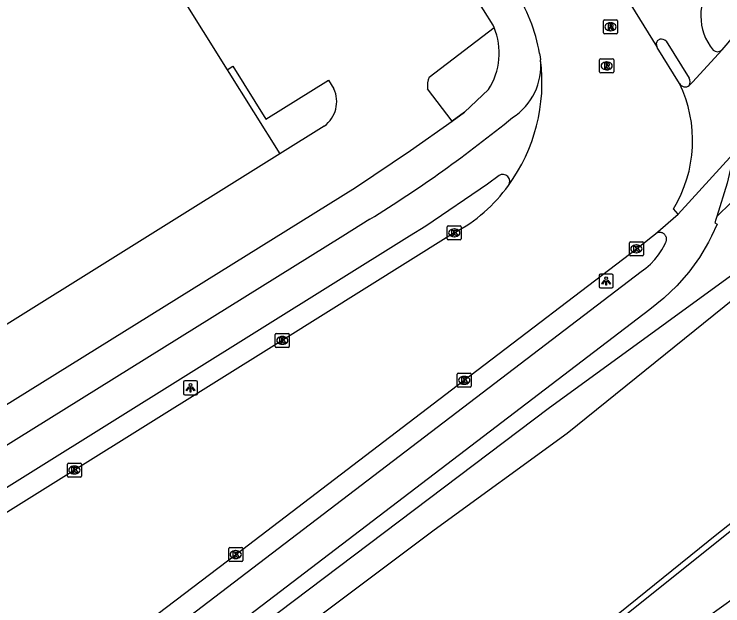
# Model space of a CAD drawing. Extents: x 158838 to 160074, y 386376 to 387776.
# Drawn here: x 159175.2 to 159225.7, y 386723.6 to 386765.8 of the extents above; entities that cross this region are included whole.
import ezdxf

# ---------------------------------------------------------------- set-up
doc = ezdxf.new("R2010")
doc.units = 0
for name, color, linetype in [('IMGEO_Berm_groen', 7, 'Continuous'), ('IMGEO_Fietspad_gesloten', 7, 'Continuous'), ('IMGEO_Groenvoorziening', 7, 'Continuous'), ('IMGEO_Hek', 7, 'Continuous'), ('IMGEO_Kolk', 7, 'Continuous'), ('IMGEO_Lichtpunt', 7, 'Continuous'), ('IMGEO_Loofbos', 7, 'Continuous'), ('IMGEO_OVBaan_gesloten', 7, 'Continuous'), ('IMGEO_Pand', 7, 'Continuous'), ('IMGEO_Parkeervlak_open', 7, 'Continuous'), ('IMGEO_Rijbaan_lokaal_gesloten', 7, 'Continuous'), ('IMGEO_Rioolput', 7, 'Continuous'), ('IMGEO_Voetpad_open', 7, 'Continuous'), ('IMGEO_Waterloop', 7, 'Continuous')]:
    doc.layers.add(name, color=color, linetype=linetype)

msp = doc.modelspace()

# ---------------------------------------------------------------- linework, layer by layer
at = {"layer": 'IMGEO_Berm_groen'}
msp.add_lwpolyline([(159230.172, 386750), (159213.245, 386737.678), (159182.319, 386714.302), (159181.329, 386712.759), (159180.48, 386711.133), (159179.78, 386709.438), (159179.235, 386707.688), (159178.848, 386705.896), (159178.682, 386704.709), (159178.738, 386703.781), (159178.877, 386702.862), (159179.097, 386701.959), (159179.397, 386701.08), (159179.774, 386700.23), (159180.226, 386699.418), (159180.749, 386698.65), (159180.77, 386698.621)], dxfattribs=at)
at = {"layer": 'IMGEO_Fietspad_gesloten'}
for points in [[(159221.036, 386763.975), (159221.204, 386764.059)], [(159221.662, 386763.914), (159223.293, 386761.286)], [(159226.661, 386756.15), (159226.463, 386755.731), (159226.014, 386753.775), (159225.266, 386751.409)], [(159209.738, 386754.334), (159208.914, 386753.711), (159204.519, 386750.728), (159203.354, 386750), (159171.25, 386729.946)], [(159200.537, 386751.206), (159198.599, 386750), (159170.64, 386732.597)], [(159225.266, 386751.409), (159225.191, 386751.187), (159225.119, 386750.964), (159225.279, 386750.851), (159224.891, 386750), (159224.678, 386749.587), (159224.02, 386748.482), (159223.266, 386747.441), (159222.423, 386746.471), (159221.496, 386745.581), (159220.493, 386744.777), (159186.215, 386718.591), (159181.56, 386714.799), (159180.477, 386713.742), (159179.492, 386712.593), (159178.614, 386711.361), (159177.849, 386710.055), (159177.204, 386708.686), (159176.902, 386707.908)], [(159182.651, 386719.061), (159219.866, 386747.472), (159220.216, 386747.727), (159220.542, 386748.013), (159220.841, 386748.327), (159221.11, 386748.666), (159221.349, 386749.027), (159221.554, 386749.409), (159221.608, 386749.526), (159221.63, 386749.564), (159221.648, 386749.604), (159221.662, 386749.645), (159221.673, 386749.687), (159221.68, 386749.73), (159221.683, 386749.774), (159221.682, 386749.818), (159221.677, 386749.861), (159221.668, 386749.904), (159221.656, 386749.946), (159221.64, 386749.986), (159221.633, 386750), (159221.612, 386750.038), (159221.588, 386750.074), (159221.56, 386750.108), (159221.53, 386750.14), (159221.497, 386750.168), (159221.461, 386750.194), (159221.424, 386750.216), (159221.384, 386750.234), (159221.344, 386750.25), (159221.301, 386750.261), (159221.259, 386750.269), (159221.215, 386750.272), (159221.171, 386750.272), (159221.128, 386750.268), (159221.085, 386750.26), (159221.043, 386750.248), (159221.002, 386750.233), (159220.963, 386750.214), (159220.926, 386750.191), (159220.905, 386750.177)]]:
    msp.add_lwpolyline(points, dxfattribs=at)
for centre, radius, start, end in [((159227.983, 386765.729), 3.859, 141.5421, 219.2626), ((159221.402, 386763.707), 0.454, 143.7319, 205.4108), ((159221.299, 386763.562), 0.506, 44.0923, 100.7728), ((159225.309, 386763.634), 0.468, 227.8393, 314.3057), ((159208.329, 386762.161), 4.389, 302.833, 5.5075), ((159222.762, 386761.011), 0.598, 333.8475, 27.428), ((159149.589, 386833.273), 96.596, 301.83235, 309.2526), ((159210.004, 386753.914), 0.497, 324.4659, 122.2942)]:
    msp.add_arc(centre, radius, start, end, dxfattribs=at)
at = {"layer": 'IMGEO_Groenvoorziening'}
msp.add_lwpolyline([(159244.862, 386743.86), (159214.307, 386719.386), (159205.17, 386712.988), (159188.247, 386700.734), (159184.96, 386698.354), (159184.06, 386698.053), (159183.116, 386697.951), (159183.018, 386697.952), (159182.623, 386697.978), (159182.233, 386698.039), (159181.849, 386698.135), (159181.475, 386698.264), (159181.115, 386698.427), (159180.77, 386698.621)], dxfattribs=at)
at = {"layer": 'IMGEO_Hek'}
for points in [[(159209.388, 386764.893), (159209.317, 386765.056), (159207.941, 386767.261)], [(159161.174, 386731.823), (159165.201, 386732.619), (159166.204, 386733.027), (159167.428, 386733.524), (159199.508, 386753.477), (159203.43, 386756.109), (159206.389, 386758.219), (159207.278, 386758.852), (159208.985, 386760.463)]]:
    msp.add_lwpolyline(points, dxfattribs=at)
msp.add_arc((159204.952, 386763.063), 4.799, 327.1915, 22.4127, dxfattribs=at)
at = {"layer": 'IMGEO_Kolk'}
for p, q in [((159206.047, 386749.816), (159206.047, 386750.668)), ((159206.122, 386750.742), (159206.974, 386750.742)), ((159207.048, 386750.668), (159207.048, 386749.816)), ((159206.535, 386750.522), (159206.56, 386750.522)), ((159206.974, 386749.742), (159206.122, 386749.742)), ((159206.558, 386749.962), (159206.533, 386749.962)), ((159219.031, 386748.675), (159219.031, 386749.527)), ((159219.106, 386749.601), (159219.958, 386749.601)), ((159219.519, 386749.381), (159219.544, 386749.381)), ((159220.032, 386749.527), (159220.032, 386748.675)), ((159219.542, 386748.821), (159219.517, 386748.821)), ((159219.958, 386748.601), (159219.106, 386748.601)), ((159193.86, 386743.065), (159194.712, 386743.065)), ((159193.785, 386742.139), (159193.785, 386742.991)), ((159194.273, 386742.845), (159194.298, 386742.845)), ((159194.786, 386742.991), (159194.786, 386742.139)), ((159194.712, 386742.065), (159193.86, 386742.065)), ((159194.296, 386742.285), (159194.271, 386742.285)), ((159206.757, 386739.293), (159206.757, 386740.145)), ((159206.832, 386740.219), (159207.684, 386740.219)), ((159207.758, 386740.145), (159207.758, 386739.293)), ((159207.245, 386739.999), (159207.27, 386739.999)), ((159207.684, 386739.219), (159206.832, 386739.219)), ((159207.268, 386739.439), (159207.243, 386739.439)), ((159178.963, 386732.889), (159178.963, 386733.741)), ((159179.038, 386733.815), (159179.89, 386733.815)), ((159179.451, 386733.595), (159179.476, 386733.595)), ((159179.964, 386733.741), (159179.964, 386732.889)), ((159179.474, 386733.035), (159179.449, 386733.035)), ((159179.89, 386732.815), (159179.038, 386732.815)), ((159190.464, 386726.858), (159190.464, 386727.71)), ((159190.539, 386727.784), (159191.391, 386727.784)), ((159190.952, 386727.564), (159190.977, 386727.564)), ((159191.465, 386727.71), (159191.465, 386726.858)), ((159190.975, 386727.004), (159190.95, 386727.004)), ((159191.391, 386726.784), (159190.539, 386726.784))]:
    msp.add_line(p, q, dxfattribs=at)
for points in [[(159206.047, 386749.816), (159206.047, 386750.668)], [(159206.122, 386750.742), (159206.974, 386750.742)], [(159207.048, 386750.668), (159207.048, 386749.816)], [(159206.368, 386750.442), (159206.491, 386750.442), (159206.491, 386750.291), (159206.621, 386750.442), (159206.785, 386750.442), (159206.639, 386750.291), (159206.792, 386750.042), (159206.64, 386750.042), (159206.555, 386750.206), (159206.491, 386750.139), (159206.491, 386750.042), (159206.368, 386750.042), (159206.368, 386750.442)], [(159206.974, 386749.742), (159206.122, 386749.742)], [(159219.031, 386748.675), (159219.031, 386749.527)], [(159219.106, 386749.601), (159219.958, 386749.601)], [(159219.352, 386749.301), (159219.475, 386749.301), (159219.475, 386749.15), (159219.605, 386749.301), (159219.769, 386749.301), (159219.623, 386749.15), (159219.776, 386748.901), (159219.624, 386748.901), (159219.539, 386749.065), (159219.475, 386748.998), (159219.475, 386748.901), (159219.352, 386748.901), (159219.352, 386749.301)], [(159220.032, 386749.527), (159220.032, 386748.675)], [(159219.958, 386748.601), (159219.106, 386748.601)], [(159193.86, 386743.065), (159194.712, 386743.065)], [(159193.785, 386742.139), (159193.785, 386742.991)], [(159194.106, 386742.765), (159194.229, 386742.765), (159194.229, 386742.614), (159194.359, 386742.765), (159194.523, 386742.765), (159194.377, 386742.614), (159194.53, 386742.365), (159194.378, 386742.365), (159194.293, 386742.529), (159194.229, 386742.462), (159194.229, 386742.365), (159194.106, 386742.365), (159194.106, 386742.765)], [(159194.786, 386742.991), (159194.786, 386742.139)], [(159194.712, 386742.065), (159193.86, 386742.065)], [(159206.757, 386739.293), (159206.757, 386740.145)], [(159206.832, 386740.219), (159207.684, 386740.219)], [(159207.758, 386740.145), (159207.758, 386739.293)], [(159207.078, 386739.919), (159207.201, 386739.919), (159207.201, 386739.768), (159207.331, 386739.919), (159207.495, 386739.919), (159207.349, 386739.768), (159207.502, 386739.519), (159207.35, 386739.519), (159207.265, 386739.683), (159207.201, 386739.616), (159207.201, 386739.519), (159207.078, 386739.519), (159207.078, 386739.919)], [(159207.684, 386739.219), (159206.832, 386739.219)], [(159178.963, 386732.889), (159178.963, 386733.741)], [(159179.038, 386733.815), (159179.89, 386733.815)], [(159179.284, 386733.515), (159179.407, 386733.515), (159179.407, 386733.364), (159179.537, 386733.515), (159179.701, 386733.515), (159179.555, 386733.364), (159179.708, 386733.115), (159179.556, 386733.115), (159179.471, 386733.279), (159179.407, 386733.212), (159179.407, 386733.115), (159179.284, 386733.115), (159179.284, 386733.515)], [(159179.964, 386733.741), (159179.964, 386732.889)], [(159179.89, 386732.815), (159179.038, 386732.815)], [(159190.464, 386726.858), (159190.464, 386727.71)], [(159190.539, 386727.784), (159191.391, 386727.784)], [(159190.785, 386727.484), (159190.908, 386727.484), (159190.908, 386727.333), (159191.038, 386727.484), (159191.202, 386727.484), (159191.056, 386727.333), (159191.209, 386727.084), (159191.057, 386727.084), (159190.972, 386727.248), (159190.908, 386727.181), (159190.908, 386727.084), (159190.785, 386727.084), (159190.785, 386727.484)], [(159191.465, 386727.71), (159191.465, 386726.858)], [(159191.391, 386726.784), (159190.539, 386726.784)]]:
    msp.add_lwpolyline(points, dxfattribs=at)
for centre, start, end in [((159206.124, 386750.666), 91.552, 178.448), ((159206.124, 386750.666), 91.552, 178.448), ((159206.972, 386750.666), 1.552, 88.448), ((159206.972, 386750.666), 1.552, 88.448), ((159206.124, 386749.818), 181.552, 268.448), ((159206.124, 386749.818), 181.552, 268.448), ((159206.972, 386749.818), 271.552, 358.448), ((159206.972, 386749.818), 271.552, 358.448), ((159219.108, 386749.525), 91.552, 178.448), ((159219.108, 386749.525), 91.552, 178.448), ((159219.956, 386749.525), 1.552, 88.448), ((159219.956, 386749.525), 1.552, 88.448), ((159219.108, 386748.677), 181.552, 268.448), ((159219.108, 386748.677), 181.552, 268.448), ((159219.956, 386748.677), 271.552, 358.448), ((159219.956, 386748.677), 271.552, 358.448), ((159193.862, 386742.989), 91.552, 178.448), ((159193.862, 386742.989), 91.552, 178.448), ((159194.71, 386742.989), 1.552, 88.448), ((159194.71, 386742.989), 1.552, 88.448), ((159193.862, 386742.141), 181.552, 268.448), ((159193.862, 386742.141), 181.552, 268.448), ((159194.71, 386742.141), 271.552, 358.448), ((159194.71, 386742.141), 271.552, 358.448), ((159206.834, 386740.143), 91.552, 178.448), ((159206.834, 386740.143), 91.552, 178.448), ((159207.682, 386740.143), 1.552, 88.448), ((159207.682, 386740.143), 1.552, 88.448), ((159206.834, 386739.295), 181.552, 268.448), ((159206.834, 386739.295), 181.552, 268.448), ((159207.682, 386739.295), 271.552, 358.448), ((159207.682, 386739.295), 271.552, 358.448), ((159179.04, 386733.739), 91.552, 178.448), ((159179.04, 386733.739), 91.552, 178.448), ((159179.888, 386733.739), 1.552, 88.448), ((159179.888, 386733.739), 1.552, 88.448), ((159179.04, 386732.891), 181.552, 268.448), ((159179.04, 386732.891), 181.552, 268.448), ((159179.888, 386732.891), 271.552, 358.448), ((159179.888, 386732.891), 271.552, 358.448), ((159190.541, 386727.708), 91.552, 178.448), ((159190.541, 386727.708), 91.552, 178.448), ((159191.389, 386727.708), 1.552, 88.448), ((159191.389, 386727.708), 1.552, 88.448), ((159190.541, 386726.86), 181.552, 268.448), ((159190.541, 386726.86), 181.552, 268.448), ((159191.389, 386726.86), 271.552, 358.448), ((159191.389, 386726.86), 271.552, 358.448)]:
    msp.add_arc(centre, 0.0765, start, end, dxfattribs=at)
for centre, major_axis, ratio, start_param, end_param in [((159206.534, 386750.242), (-0.387, 0.002), 0.722429, 4.712389, 7.853982), ((159206.559, 386750.242), (-0.39, 0.002), 0.717154, 1.570796, 4.712389), ((159219.518, 386749.101), (-0.387, 0.002), 0.722429, 4.712389, 7.853982), ((159219.543, 386749.101), (-0.39, 0.002), 0.717154, 1.570796, 4.712389), ((159194.272, 386742.565), (-0.387, 0.002), 0.722429, 4.712389, 7.853982), ((159194.297, 386742.565), (-0.39, 0.002), 0.717154, 1.570796, 4.712389), ((159207.244, 386739.719), (-0.387, 0.002), 0.722429, 4.712389, 7.853982), ((159207.269, 386739.719), (-0.39, 0.002), 0.717154, 1.570796, 4.712389), ((159179.45, 386733.315), (-0.387, 0.002), 0.722429, 4.712389, 7.853982), ((159179.475, 386733.315), (-0.39, 0.002), 0.717154, 1.570796, 4.712389), ((159190.951, 386727.284), (-0.387, 0.002), 0.722429, 4.712389, 7.853982), ((159190.976, 386727.284), (-0.39, 0.002), 0.717154, 1.570796, 4.712389)]:
    msp.add_ellipse(centre, major_axis=major_axis, ratio=ratio, start_param=start_param, end_param=end_param, dxfattribs=at)
at = {"layer": 'IMGEO_Lichtpunt'}
for p, q in [((159216.878, 386747.207), (159216.878, 386746.4)), ((159216.878, 386747.207), (159216.878, 386746.4)), ((159217.78, 386747.302), (159216.972, 386747.302)), ((159217.78, 386747.302), (159216.972, 386747.302)), ((159217.874, 386746.4), (159217.874, 386747.207)), ((159217.874, 386746.4), (159217.874, 386747.207)), ((159216.972, 386746.306), (159217.78, 386746.306)), ((159216.972, 386746.306), (159217.78, 386746.306)), ((159187.239, 386739.588), (159187.239, 386738.781)), ((159187.239, 386739.588), (159187.239, 386738.781)), ((159188.141, 386739.683), (159187.333, 386739.683)), ((159188.141, 386739.683), (159187.333, 386739.683)), ((159188.235, 386738.781), (159188.235, 386739.588)), ((159188.235, 386738.781), (159188.235, 386739.588)), ((159187.333, 386738.687), (159188.141, 386738.687)), ((159187.333, 386738.687), (159188.141, 386738.687))]:
    msp.add_line(p, q, dxfattribs=at)
for points in [[(159217.252, 386746.871), (159217.291, 386746.843), (159217.103, 386746.581), (159217.065, 386746.608), (159217.252, 386746.871)], [(159217.354, 386746.823), (159217.401, 386746.823), (159217.401, 386746.501), (159217.354, 386746.501), (159217.354, 386746.823)], [(159217.464, 386746.843), (159217.502, 386746.87), (159217.689, 386746.608), (159217.65, 386746.58), (159217.464, 386746.843)], [(159187.613, 386739.252), (159187.652, 386739.224), (159187.464, 386738.962), (159187.426, 386738.989), (159187.613, 386739.252)], [(159187.715, 386739.204), (159187.762, 386739.204), (159187.762, 386738.882), (159187.715, 386738.882), (159187.715, 386739.204)], [(159187.825, 386739.224), (159187.863, 386739.251), (159188.05, 386738.989), (159188.011, 386738.961), (159187.825, 386739.224)]]:
    msp.add_lwpolyline(points, dxfattribs=at)
for centre in [(159217.377, 386747.005), (159187.738, 386739.386)]:
    msp.add_circle(centre, 0.0994, dxfattribs=at)
for centre, start, end in [((159216.972, 386747.207), 90, 180), ((159216.972, 386747.207), 90, 180), ((159217.78, 386747.207), 0, 90), ((159217.78, 386747.207), 0, 90), ((159216.972, 386746.4), 180, 270), ((159216.972, 386746.4), 180, 270), ((159217.78, 386746.4), 270, 0), ((159217.78, 386746.4), 270, 360), ((159187.333, 386739.588), 90, 180), ((159187.333, 386739.588), 90, 180), ((159188.141, 386739.588), 0, 90), ((159188.141, 386739.588), 0, 90), ((159187.333, 386738.781), 180, 270), ((159187.333, 386738.781), 180, 270), ((159188.141, 386738.781), 270, 0), ((159188.141, 386738.781), 270, 360)]:
    msp.add_arc(centre, 0.0946, start, end, dxfattribs=at)
at = {"layer": 'IMGEO_Loofbos'}
msp.add_lwpolyline([(159189.433, 386697.216), (159213.546, 386714.892), (159236.72, 386731.556), (159235.967, 386725.737), (159223.312, 386713.763), (159221.602, 386693.237), (159222.115, 386690.414), (159249.819, 386639.784), (159265.309, 386620.118), (159242.054, 386606.568), (159225.166, 386634.107), (159189.433, 386697.216)], dxfattribs=at)
at = {"layer": 'IMGEO_OVBaan_gesloten'}
for points in [[(159223.299, 386760.747), (159223.523, 386760.992), (159225.636, 386763.299)], [(159226.661, 386756.15), (159226.442, 386755.886), (159222.498, 386751.568)], [(159222.498, 386751.568), (159222.176, 386751.945)]]:
    msp.add_lwpolyline(points, dxfattribs=at)
for centre, radius, start, end in [((159198.557, 386787.29), 36.178, 318.4599, 335.4559), ((159214.103, 386756.824), 9.433, 328.8531, 25.6536), ((159223.022, 386761.127), 0.47, 207.7786, 306.0631)]:
    msp.add_arc(centre, radius, start, end, dxfattribs=at)
at = {"layer": 'IMGEO_Pand'}
for points in [[(159178.263, 386781.231), (159190.357, 386761.88)], [(159190.357, 386761.88), (159194.106, 386755.882)], [(159194.106, 386755.882), (159173.128, 386742.771)]]:
    msp.add_lwpolyline(points, dxfattribs=at)
at = {"layer": 'IMGEO_Parkeervlak_open'}
for points in [[(159204.761, 386761.36), (159209.388, 386764.893)], [(159190.357, 386761.88), (159190.757, 386762.129), (159193.119, 386758.35), (159197.578, 386761.137), (159197.962, 386760.524)], [(159206.389, 386758.219), (159204.635, 386760.514)], [(159197.278, 386757.858), (159194.106, 386755.882)]]:
    msp.add_lwpolyline(points, dxfattribs=at)
for centre, radius, start, end in [((159206.376, 386760.687), 1.75, 157.3822, 185.6756), ((159196.004, 386759.606), 2.163, 306.0938, 25.1268)]:
    msp.add_arc(centre, radius, start, end, dxfattribs=at)
at = {"layer": 'IMGEO_Rijbaan_lokaal_gesloten'}
for points in [[(159216.35, 386771.036), (159220.992, 386763.512)], [(159222.606, 386760.908), (159221.018, 386763.467), (159220.992, 386763.512)], [(159212.631, 386763.035), (159212.669, 386762.809), (159212.698, 386762.582)], [(159220.905, 386750.177), (159222.498, 386751.568)], [(159206.548, 386750.241), (159206.163, 386750), (159194.286, 386742.564), (159179.465, 386733.314), (159165.304, 386724.47), (159165.028, 386724.291)], [(159174.261, 386714.525), (159176.25, 386716.075), (159190.964, 386727.285), (159207.258, 386739.719), (159219.532, 386749.102), (159220.679, 386750), (159220.905, 386750.177)]]:
    msp.add_lwpolyline(points, dxfattribs=at)
for centre, radius, start, end in [((159200.485, 386760.899), 12.333, 9.9741, 33.0064), ((159200.337, 386760.971), 12.465, 323.8915, 7.4257), ((159201.281, 386760.143), 11.215, 298.011, 324.4701)]:
    msp.add_arc(centre, radius, start, end, dxfattribs=at)
at = {"layer": 'IMGEO_Rioolput'}
for p, q in [((159217.184, 386764.519), (159217.184, 386765.371)), ((159217.259, 386765.445), (159218.111, 386765.445)), ((159218.185, 386765.371), (159218.185, 386764.519)), ((159217.672, 386765.225), (159217.697, 386765.225)), ((159218.111, 386764.445), (159217.259, 386764.445)), ((159217.695, 386764.665), (159217.67, 386764.665)), ((159216.912, 386761.728), (159216.912, 386762.58)), ((159216.987, 386762.654), (159217.839, 386762.654)), ((159217.4, 386762.434), (159217.425, 386762.434)), ((159217.913, 386762.58), (159217.913, 386761.728)), ((159217.423, 386761.874), (159217.398, 386761.874)), ((159217.839, 386761.654), (159216.987, 386761.654))]:
    msp.add_line(p, q, dxfattribs=at)
for points in [[(159217.184, 386764.519), (159217.184, 386765.371)], [(159217.259, 386765.445), (159218.111, 386765.445)], [(159218.185, 386765.371), (159218.185, 386764.519)], [(159217.773, 386765.143), (159217.521, 386765.145), (159217.521, 386764.745)], [(159217.521, 386764.745), (159217.645, 386764.745), (159217.645, 386764.907), (159217.656, 386764.907)], [(159217.699, 386765.064), (159217.645, 386765.064), (159217.645, 386764.983)], [(159217.645, 386764.983), (159217.697, 386764.983)], [(159217.703, 386764.878), (159217.774, 386764.745), (159217.914, 386764.745), (159217.849, 386764.871)], [(159218.111, 386764.445), (159217.259, 386764.445)], [(159216.912, 386761.728), (159216.912, 386762.58)], [(159216.987, 386762.654), (159217.839, 386762.654)], [(159217.501, 386762.352), (159217.249, 386762.354), (159217.249, 386761.954)], [(159217.427, 386762.273), (159217.373, 386762.273), (159217.373, 386762.192)], [(159217.913, 386762.58), (159217.913, 386761.728)], [(159217.249, 386761.954), (159217.373, 386761.954), (159217.373, 386762.116), (159217.384, 386762.116)], [(159217.373, 386762.192), (159217.425, 386762.192)], [(159217.431, 386762.087), (159217.502, 386761.954), (159217.642, 386761.954), (159217.577, 386762.08)], [(159217.839, 386761.654), (159216.987, 386761.654)]]:
    msp.add_lwpolyline(points, dxfattribs=at)
for centre, radius, start, end in [((159217.261, 386765.369), 0.0765, 91.552, 178.448), ((159217.261, 386765.369), 0.0765, 91.552, 178.448), ((159218.109, 386765.369), 0.0765, 1.552, 88.448), ((159218.109, 386765.369), 0.0765, 1.552, 88.448), ((159217.655, 386764.854), 0.0533, 26.0293, 88.6989), ((159217.681, 386765.172), 0.19, 274.7715, 282.9687), ((159217.705, 386764.968), 0.0964, 77.0061, 93.1865), ((159217.719, 386765.025), 0.0378, 276.6634, 79.6772), ((159217.772, 386765.033), 0.109, 350.3612, 89.416), ((159217.77, 386765.033), 0.112, 277.5842, 350.9817), ((159217.754, 386764.818), 0.108, 29.5134, 73.7905), ((159217.261, 386764.521), 0.0765, 181.552, 268.448), ((159217.261, 386764.521), 0.0765, 181.552, 268.448), ((159218.109, 386764.521), 0.0765, 271.552, 358.448), ((159218.109, 386764.521), 0.0765, 271.552, 358.448), ((159216.989, 386762.578), 0.0765, 91.552, 178.448), ((159216.989, 386762.578), 0.0765, 91.552, 178.448), ((159217.433, 386762.177), 0.0964, 77.0061, 93.1865), ((159217.447, 386762.234), 0.0378, 276.6634, 79.6772), ((159217.5, 386762.242), 0.109, 350.3612, 89.416), ((159217.837, 386762.578), 0.0765, 1.552, 88.448), ((159217.837, 386762.578), 0.0765, 1.552, 88.448), ((159217.383, 386762.063), 0.0533, 26.0293, 88.6989), ((159217.409, 386762.381), 0.19, 274.7715, 282.9687), ((159217.498, 386762.242), 0.112, 277.5842, 350.9817), ((159217.482, 386762.027), 0.108, 29.5134, 73.7905), ((159216.989, 386761.73), 0.0765, 181.552, 268.448), ((159216.989, 386761.73), 0.0765, 181.552, 268.448), ((159217.837, 386761.73), 0.0765, 271.552, 358.448), ((159217.837, 386761.73), 0.0765, 271.552, 358.448)]:
    msp.add_arc(centre, radius, start, end, dxfattribs=at)
for centre, major_axis, ratio, start_param, end_param in [((159217.671, 386764.945), (-0.387, 0.002), 0.722429, 4.712389, 7.853982), ((159217.696, 386764.945), (-0.39, 0.002), 0.717154, 1.570796, 4.712389), ((159217.399, 386762.154), (-0.387, 0.002), 0.722429, 4.712389, 7.853982), ((159217.424, 386762.154), (-0.39, 0.002), 0.717154, 1.570796, 4.712389)]:
    msp.add_ellipse(centre, major_axis=major_axis, ratio=ratio, start_param=start_param, end_param=end_param, dxfattribs=at)
at = {"layer": 'IMGEO_Voetpad_open'}
for points in [[(159209.388, 386764.893), (159209.317, 386765.056), (159207.941, 386767.261)], [(159208.985, 386760.463), (159207.278, 386758.852), (159206.389, 386758.219)], [(159166.204, 386733.027), (159167.428, 386733.524), (159199.508, 386753.477), (159203.43, 386756.109), (159206.389, 386758.219)], [(159225.266, 386751.409), (159227.302, 386753.414)]]:
    msp.add_lwpolyline(points, dxfattribs=at)
msp.add_arc((159204.952, 386763.063), 4.799, 327.1915, 22.4127, dxfattribs=at)
at = {"layer": 'IMGEO_Waterloop'}
msp.add_lwpolyline([(159187.568, 386700.951), (159195.76, 386706.588), (159206.892, 386714.447), (159213.169, 386718.964), (159225.276, 386728.728), (159239.921, 386740.297), (159242.994, 386742.718), (159244.143, 386743.757), (159244.62, 386744.891), (159244.695, 386746.004), (159244.507, 386747.111), (159242.812, 386749.995), (159242.12, 386751.011), (159239.406, 386752.702), (159238.411, 386753.225), (159237.878, 386753.258), (159237.228, 386753.16), (159236.476, 386752.808), (159233.11, 386750.605), (159229.239, 386747.746), (159214.585, 386735.917), (159205.118, 386729.017), (159191.525, 386718.812), (159184.831, 386713.658)], dxfattribs=at)

doc.saveas('drawing.dxf')
